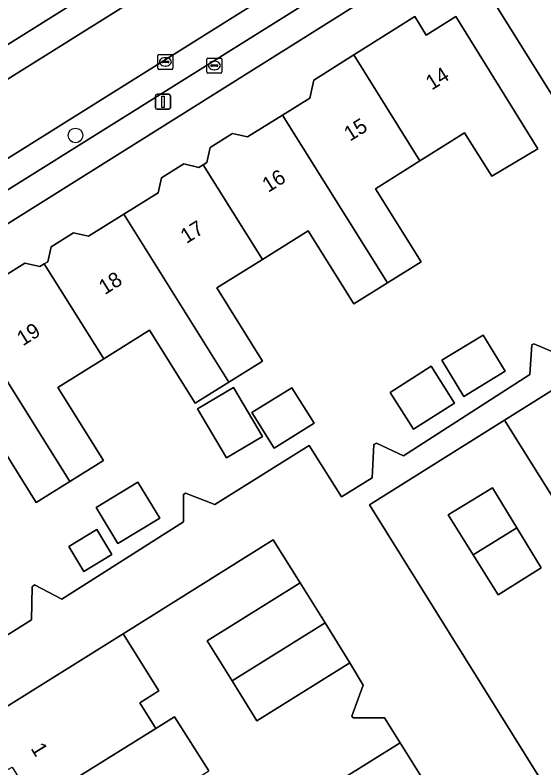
# Model space of a CAD drawing. Extents: x 159664 to 160323, y 385312 to 386115.
# Drawn here: x 159931 to 159966.3, y 385907.3 to 385957.6 of the extents above; entities that cross this region are included whole.
import ezdxf

# ---------------------------------------------------------------- set-up
doc = ezdxf.new("R2010")
doc.units = 0
for name, color, linetype in [('IMGEO_Boom', 7, 'Continuous'), ('IMGEO_Brandkraan', 7, 'Continuous'), ('IMGEO_Erf', 7, 'Continuous'), ('IMGEO_Groenvoorziening', 7, 'Continuous'), ('IMGEO_Kolk', 7, 'Continuous'), ('IMGEO_Lichtmast', 7, 'Continuous'), ('IMGEO_Pand', 7, 'Continuous'), ('IMGEO_Pand_nummerreeks', 7, 'Continuous'), ('IMGEO_Parkeervlak_open', 7, 'Continuous'), ('IMGEO_Rijbaan_lokaal_open', 7, 'Continuous'), ('IMGEO_Voetpad_open', 7, 'Continuous')]:
    doc.layers.add(name, color=color, linetype=linetype)

msp = doc.modelspace()

# ---------------------------------------------------------------- linework, layer by layer
at = {"layer": 'IMGEO_Boom'}
msp.add_circle((159935.067, 385949.548), 0.489, dxfattribs=at)
at = {"layer": 'IMGEO_Brandkraan'}
for p, q in [((159943.909, 385954.717), (159944.761, 385954.717)), ((159943.834, 385953.791), (159943.834, 385954.643)), ((159944.093, 385954.211), (159944.093, 385954.223)), ((159944.136, 385954.26), (159944.534, 385954.26)), ((159944.322, 385954.497), (159944.347, 385954.497)), ((159944.577, 385954.223), (159944.577, 385954.211)), ((159944.835, 385954.643), (159944.835, 385953.791)), ((159944.761, 385953.717), (159943.909, 385953.717)), ((159944.531, 385954.174), (159944.133, 385954.174)), ((159944.345, 385953.937), (159944.32, 385953.937))]:
    msp.add_line(p, q, dxfattribs=at)
for points in [[(159943.909, 385954.717), (159944.761, 385954.717)], [(159943.834, 385953.791), (159943.834, 385954.643)], [(159944.835, 385954.643), (159944.835, 385953.791)], [(159944.761, 385953.717), (159943.909, 385953.717)]]:
    msp.add_lwpolyline(points, dxfattribs=at)
for centre, radius, start, end in [((159943.911, 385954.641), 0.0765, 91.552, 178.448), ((159943.911, 385954.641), 0.0765, 91.552, 178.448), ((159944.759, 385954.641), 0.0765, 1.552, 88.448), ((159944.759, 385954.641), 0.0765, 1.552, 88.448), ((159944.133, 385954.22), 0.0403, 85.8775, 175.7526), ((159944.13, 385954.21), 0.0366, 178.938, 274.7102), ((159944.534, 385954.217), 0.043, 264.8664, 352.4533), ((159944.538, 385954.222), 0.0386, 1.7309, 96.639), ((159943.911, 385953.793), 0.0765, 181.552, 268.448), ((159943.911, 385953.793), 0.0765, 181.552, 268.448), ((159944.759, 385953.793), 0.0765, 271.552, 358.448), ((159944.759, 385953.793), 0.0765, 271.552, 358.448)]:
    msp.add_arc(centre, radius, start, end, dxfattribs=at)
for centre, major_axis, ratio, start_param, end_param in [((159944.321, 385954.217), (-0.387, 0.002), 0.722429, 4.712389, 7.853982), ((159944.346, 385954.217), (-0.39, 0.002), 0.717154, 1.570796, 4.712389)]:
    msp.add_ellipse(centre, major_axis=major_axis, ratio=ratio, start_param=start_param, end_param=end_param, dxfattribs=at)
at = {"layer": 'IMGEO_Erf'}
for points in [[(159974.902, 385939.389), (159960.488, 385962.471), (159911.405, 385931.658)], [(159930.194, 385940.086), (159931.685, 385941.015), (159932.688, 385940.794), (159932.985, 385940.977), (159933.219, 385941.121), (159933.451, 385942.109), (159934.939, 385943.051), (159935.94, 385942.827), (159938.29, 385944.294), (159940.576, 385945.721), (159940.81, 385946.719), (159942.3, 385947.648), (159943.303, 385947.414), (159943.586, 385947.599), (159943.825, 385947.755), (159944.043, 385948.736), (159945.542, 385949.679), (159946.549, 385949.453), (159948.884, 385950.911), (159950.696, 385952.043), (159950.966, 385953.241), (159953.638, 385954.92), (159957.709, 385957.479), (159958.478, 385956.249), (159960.444, 385957.48), (159965.913, 385948.664), (159962.843, 385946.825), (159961.028, 385949.724), (159958.054, 385947.862), (159955.078, 385945.998), (159958.13, 385941.125), (159955.885, 385939.719), (159953.638, 385938.312), (159950.587, 385943.185), (159947.541, 385941.278), (159944.493, 385939.369), (159947.545, 385934.495), (159945.3, 385933.09), (159943.053, 385931.682), (159940.001, 385936.556), (159936.947, 385934.643), (159933.89, 385932.729), (159936.942, 385927.856), (159934.697, 385926.45), (159932.45, 385925.043), (159929.398, 385929.916)], [(159929.535, 385915.593), (159932.126, 385917.225), (159932.174, 385919.429), (159932.34, 385919.557), (159934.153, 385918.593), (159942.274, 385923.752), (159942.274, 385925.582), (159942.414, 385925.673), (159944.376, 385924.93), (159950.664, 385928.866), (159952.82, 385925.423), (159954.873, 385926.708), (159954.983, 385928.92), (159955.163, 385929.024), (159956.951, 385928.17), (159965.395, 385933.599), (159965.528, 385935.583), (159965.644, 385935.647), (159967.39, 385934.915)], [(159950.535, 385905.142), (159956.729, 385909.006), (159955.681, 385910.686), (159953.591, 385910.686), (159953.506, 385910.8), (159954.257, 385912.867), (159953.381, 385914.361), (159947.174, 385910.486), (159945.511, 385913.148), (159943.849, 385915.811), (159950.056, 385919.686), (159948.262, 385922.558), (159938.246, 385916.289), (159940.621, 385912.485), (159939.351, 385911.692), (159940.313, 385910.151), (159940.426, 385909.97), (159941.668, 385910.746), (159943.959, 385907.144)]]:
    msp.add_lwpolyline(points, dxfattribs=at)
for points in [[(159959.524, 385934.558), (159962.281, 385936.229), (159963.749, 385933.808), (159960.992, 385932.136)], [(159956.068, 385932.405), (159958.809, 385934.141), (159960.359, 385931.693), (159957.618, 385929.957)], [(159943.216, 385931.302), (159945.609, 385932.724), (159947.544, 385929.465), (159945.152, 385928.044)], [(159946.84, 385931.05), (159949.515, 385932.712), (159950.988, 385930.341), (159948.314, 385928.679)], [(159971.588, 385920.39), (159972.182, 385920.76), (159972.077, 385920.927), (159971.457, 385921.918), (159969.852, 385924.479), (159968.966, 385925.893), (159968.859, 385926.063), (159967.162, 385925.005), (159963.693, 385930.542), (159954.681, 385924.895), (159966.328, 385906.229), (159978.233, 385887.15), (159988.369, 385893.475), (159984.92, 385899.008), (159981.586, 385904.354), (159978.254, 385909.698), (159974.921, 385915.044)], [(159936.438, 385924.71), (159939.221, 385926.407), (159940.686, 385924.004), (159937.903, 385922.308)], [(159963.275, 385918.895), (159961.61, 385921.564), (159959.946, 385924.232), (159962.898, 385926.031), (159964.525, 385923.36), (159966.152, 385920.69)], [(159934.618, 385922.122), (159936.483, 385923.247), (159937.486, 385921.583), (159935.621, 385920.459)]]:
    msp.add_lwpolyline(points, close=True, dxfattribs=at)
at = {"layer": 'IMGEO_Groenvoorziening'}
msp.add_lwpolyline([(159929.698, 385960.737), (159930.844, 385958.751), (159925.526, 385955.729), (159925.362, 385955.957), (159925.229, 385955.669), (159924.663, 385954.821), (159923.933, 385954.11), (159923.516, 385953.815), (159922.602, 385953.364), (159921.614, 385953.113), (159921.106, 385953.066), (159920.089, 385953.133), (159919.591, 385953.245), (159918.644, 385953.623), (159905.459, 385945.09), (159902.396, 385942.717), (159901.198, 385940.363), (159899.753, 385938.659), (159900.054, 385938.175), (159900.817, 385937.026), (159953.545, 385970.025)], dxfattribs=at)
at = {"layer": 'IMGEO_Kolk'}
for p, q in [((159940.564, 385954.034), (159940.564, 385954.886)), ((159940.639, 385954.96), (159941.491, 385954.96)), ((159941.052, 385954.74), (159941.077, 385954.74)), ((159941.565, 385954.886), (159941.565, 385954.034)), ((159940.823, 385954.454), (159940.823, 385954.466)), ((159941.261, 385954.417), (159940.863, 385954.417)), ((159940.866, 385954.503), (159941.264, 385954.503)), ((159941.307, 385954.466), (159941.307, 385954.454)), ((159941.491, 385953.96), (159940.639, 385953.96)), ((159941.075, 385954.18), (159941.05, 385954.18))]:
    msp.add_line(p, q, dxfattribs=at)
for points in [[(159940.564, 385954.034), (159940.564, 385954.886)], [(159940.639, 385954.96), (159941.491, 385954.96)], [(159941.565, 385954.886), (159941.565, 385954.034)], [(159941.491, 385953.96), (159940.639, 385953.96)]]:
    msp.add_lwpolyline(points, dxfattribs=at)
for centre, radius, start, end in [((159940.641, 385954.884), 0.0765, 91.552, 178.448), ((159940.641, 385954.884), 0.0765, 91.552, 178.448), ((159941.489, 385954.884), 0.0765, 1.552, 88.448), ((159941.489, 385954.884), 0.0765, 1.552, 88.448), ((159940.863, 385954.463), 0.0403, 85.8775, 175.7526), ((159940.86, 385954.453), 0.0366, 178.938, 274.7102), ((159941.264, 385954.46), 0.043, 264.8664, 352.4533), ((159941.268, 385954.465), 0.0386, 1.7309, 96.639), ((159940.641, 385954.036), 0.0765, 181.552, 268.448), ((159940.641, 385954.036), 0.0765, 181.552, 268.448), ((159941.489, 385954.036), 0.0765, 271.552, 358.448), ((159941.489, 385954.036), 0.0765, 271.552, 358.448)]:
    msp.add_arc(centre, radius, start, end, dxfattribs=at)
for centre, major_axis, ratio, start_param, end_param in [((159941.051, 385954.46), (-0.387, 0.002), 0.722429, 4.712389, 7.853982), ((159941.076, 385954.46), (-0.39, 0.002), 0.717154, 1.570796, 4.712389)]:
    msp.add_ellipse(centre, major_axis=major_axis, ratio=ratio, start_param=start_param, end_param=end_param, dxfattribs=at)
at = {"layer": 'IMGEO_Lichtmast'}
for p, q in [((159940.406, 385951.399), (159940.406, 385952.199)), ((159940.406, 385952.199), (159940.406, 385951.399)), ((159940.506, 385952.299), (159941.296, 385952.299)), ((159941.296, 385952.299), (159940.506, 385952.299)), ((159941.396, 385952.199), (159941.396, 385951.399)), ((159941.396, 385951.399), (159941.396, 385952.199)), ((159941.296, 385951.299), (159940.506, 385951.299)), ((159940.506, 385951.299), (159941.296, 385951.299))]:
    msp.add_line(p, q, dxfattribs=at)
msp.add_lwpolyline([(159940.826, 385952.174), (159940.976, 385952.174), (159940.976, 385951.424), (159940.826, 385951.424), (159940.826, 385952.174)], dxfattribs=at)
for centre, start, end in [((159940.506, 385952.199), 90, 180), ((159940.506, 385952.199), 90, 180), ((159941.296, 385952.199), 0, 90), ((159941.296, 385952.199), 360, 90), ((159940.506, 385951.399), 180, 270), ((159940.506, 385951.399), 180, 270), ((159941.296, 385951.399), 270, 0), ((159941.296, 385951.399), 270, 0)]:
    msp.add_arc(centre, 0.1, start, end, dxfattribs=at)
at = {"layer": 'IMGEO_Pand'}
for points in [[(159958.054, 385947.862), (159961.028, 385949.724), (159962.843, 385946.825), (159965.913, 385948.664), (159960.444, 385957.48), (159958.478, 385956.249), (159957.709, 385957.479), (159953.638, 385954.92)], [(159953.638, 385954.92), (159950.966, 385953.241), (159950.696, 385952.043), (159948.884, 385950.911), (159955.885, 385939.719), (159958.13, 385941.125), (159955.078, 385945.998), (159958.054, 385947.862)], [(159947.541, 385941.278), (159950.587, 385943.185), (159953.638, 385938.312), (159955.885, 385939.719), (159948.884, 385950.911), (159946.549, 385949.453), (159945.542, 385949.679), (159944.043, 385948.736), (159943.825, 385947.755), (159943.586, 385947.599)], [(159945.3, 385933.09), (159947.545, 385934.495), (159944.493, 385939.369), (159947.541, 385941.278), (159943.586, 385947.599), (159943.303, 385947.414), (159942.3, 385947.648), (159940.81, 385946.719), (159940.576, 385945.721), (159938.29, 385944.294)], [(159938.29, 385944.294), (159935.94, 385942.827), (159934.939, 385943.051), (159933.451, 385942.109), (159933.219, 385941.121), (159932.985, 385940.977), (159936.947, 385934.643), (159940.001, 385936.556), (159943.053, 385931.682), (159945.3, 385933.09)], [(159932.985, 385940.977), (159932.688, 385940.794), (159931.685, 385941.015), (159930.194, 385940.086), (159929.965, 385939.065), (159927.692, 385937.647), (159934.697, 385926.45), (159936.942, 385927.856), (159933.89, 385932.729), (159936.947, 385934.643)], [(159927.692, 385937.647), (159925.844, 385936.493), (159924.597, 385936.765), (159921.978, 385935.125), (159926.408, 385928.043), (159929.398, 385929.916), (159932.45, 385925.043), (159934.697, 385926.45)], [(159976.895, 385931.073), (159973.42, 385936.637), (159963.693, 385930.542), (159967.162, 385925.005), (159968.859, 385926.063)], [(159959.524, 385934.558), (159960.992, 385932.136), (159963.749, 385933.808), (159962.281, 385936.229)], [(159956.068, 385932.405), (159957.618, 385929.957), (159960.359, 385931.693), (159958.809, 385934.141)], [(159943.216, 385931.302), (159945.152, 385928.044), (159947.544, 385929.465), (159945.609, 385932.724)], [(159946.84, 385931.05), (159948.314, 385928.679), (159950.988, 385930.341), (159949.515, 385932.712)], [(159936.438, 385924.71), (159937.903, 385922.308), (159940.686, 385924.004), (159939.221, 385926.407)], [(159964.525, 385923.36), (159962.898, 385926.031), (159959.946, 385924.232), (159961.61, 385921.564)], [(159934.618, 385922.122), (159935.621, 385920.459), (159937.486, 385921.583), (159936.483, 385923.247)], [(159961.61, 385921.564), (159963.275, 385918.895), (159966.152, 385920.69), (159964.525, 385923.36)], [(159951.719, 385917.024), (159950.056, 385919.686), (159943.849, 385915.811), (159945.511, 385913.148)], [(159945.511, 385913.148), (159947.174, 385910.486), (159953.381, 385914.361), (159951.719, 385917.024)], [(159940.313, 385910.151), (159939.351, 385911.692), (159940.621, 385912.485), (159938.246, 385916.289), (159928.966, 385910.495), (159928.212, 385910.024), (159930.108, 385906.981), (159930.832, 385907.387), (159932.364, 385904.934), (159940.426, 385909.97)], [(159943.76, 385904.635), (159942.697, 385906.342), (159943.959, 385907.144), (159941.668, 385910.746), (159940.426, 385909.97), (159932.364, 385904.934), (159932.486, 385904.738), (159931.786, 385904.304), (159933.44, 385901.637), (159934.151, 385902.084), (159935.584, 385899.784), (159935.699, 385899.599)], [(159958.391, 385906.342), (159956.729, 385909.006), (159950.535, 385905.142), (159952.198, 385902.478)]]:
    msp.add_lwpolyline(points, close=True, dxfattribs=at)
at = {"layer": 'IMGEO_Parkeervlak_open'}
for points in [[(159954.688, 385963.169), (159911.323, 385935.993)], [(159914.736, 385936.044), (159952.958, 385959.968)]]:
    msp.add_lwpolyline(points, dxfattribs=at)
at = {"layer": 'IMGEO_Rijbaan_lokaal_open'}
msp.add_lwpolyline([(159954.688, 385963.169), (159952.436, 385967.026), (159908.969, 385939.82), (159911.323, 385935.993)], close=True, dxfattribs=at)
at = {"layer": 'IMGEO_Voetpad_open'}
for points in [[(159957.008, 385971.838), (159955.282, 385972.677), (159953.545, 385970.025), (159900.817, 385937.026), (159900.054, 385938.175), (159899.814, 385938.011), (159897.205, 385936.362), (159897.089, 385936.287), (159897.826, 385935.149), (159844.627, 385901.937), (159840.98, 385902.792), (159842.724, 385899.996)], [(159846.264, 385900.693), (159847.59, 385901.495), (159891.196, 385928.691), (159908.969, 385939.82), (159952.436, 385967.026)], [(159958.817, 385965.147), (159960.488, 385962.471), (159974.902, 385939.389), (159974.915, 385939.368), (159975.723, 385938.075), (159999.31, 385900.303), (160001.374, 385896.998), (160024.965, 385859.219), (160022.665, 385857.784), (160023.444, 385856.494), (160025.732, 385857.953), (160038.523, 385837.501), (160040.915, 385833.676)], [(159907.344, 385929.109), (159911.405, 385931.658), (159960.488, 385962.471)], [(159952.958, 385959.968), (159914.736, 385936.044)], [(159966.328, 385906.229), (159954.681, 385924.895), (159963.693, 385930.542), (159973.42, 385936.637)], [(159967.39, 385934.915), (159965.644, 385935.647), (159965.528, 385935.583), (159965.395, 385933.599), (159956.951, 385928.17), (159955.163, 385929.024), (159954.983, 385928.92), (159954.873, 385926.708), (159952.82, 385925.423), (159950.664, 385928.866), (159944.376, 385924.93), (159942.414, 385925.673), (159942.274, 385925.582), (159942.274, 385923.752), (159934.153, 385918.593), (159932.34, 385919.557), (159932.174, 385919.429), (159932.126, 385917.225), (159929.535, 385915.593)], [(159928.966, 385910.495), (159938.246, 385916.289), (159948.262, 385922.558), (159950.056, 385919.686), (159951.719, 385917.024), (159953.381, 385914.361), (159954.257, 385912.867), (159953.506, 385910.8), (159953.591, 385910.686), (159955.681, 385910.686), (159956.729, 385909.006), (159958.391, 385906.342)]]:
    msp.add_lwpolyline(points, dxfattribs=at)

# ---------------------------------------------------------------- texts
at = {"layer": 'IMGEO_Pand_nummerreeks'}
for s, rotation, p in [('14', 32.0366, (159958.84, 385952.541)), ('15', 32.0366, (159953.384, 385949.127)), ('16', 32.0366, (159947.927, 385945.713)), ('17', 32.0366, (159942.471, 385942.298)), ('18', 32.0366, (159937.018, 385938.886)), ('19', 32.0366, (159931.558, 385935.47)), ('1', 301.9995, (159932.05, 385908.637))]:
    msp.add_text(s, height=1, rotation=rotation, dxfattribs=at).set_placement(p)

doc.saveas('drawing.dxf')
